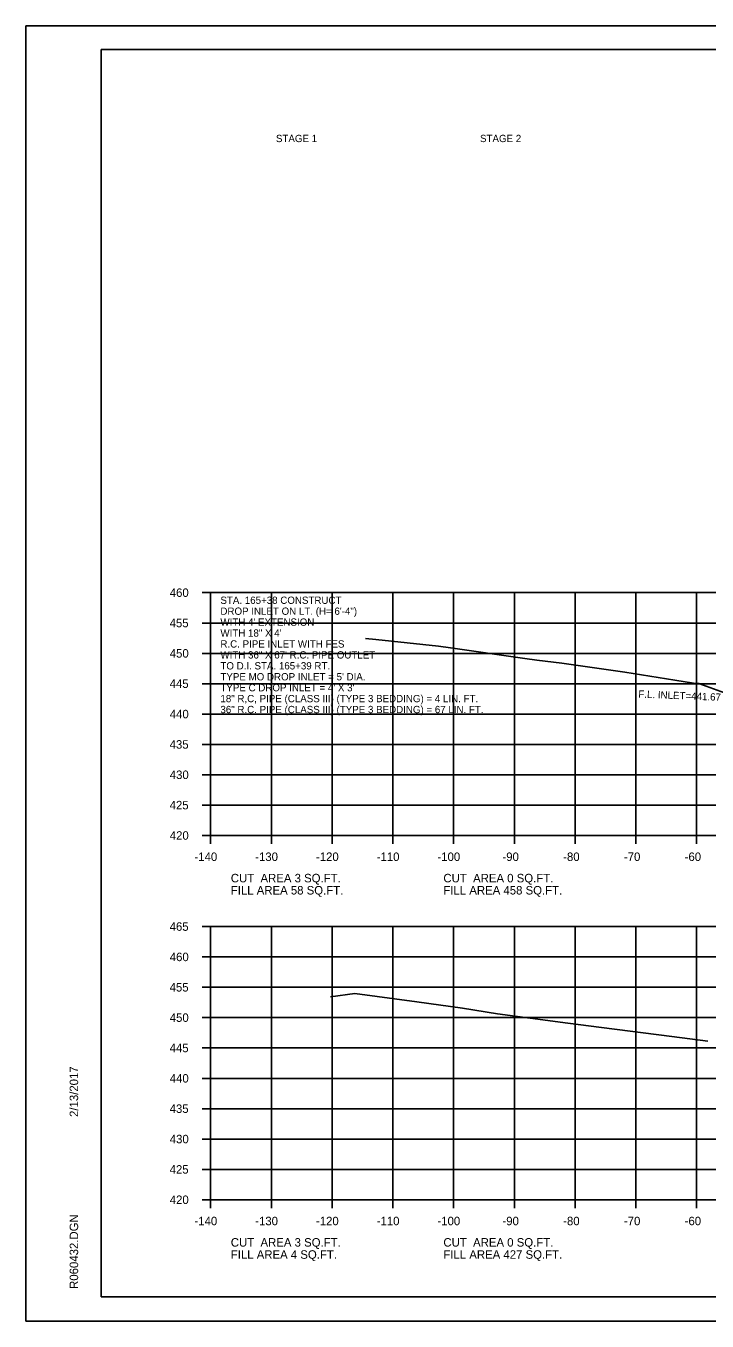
# Model space of a CAD drawing. Extents: x 1538688 to 1540766, y 656250 to 671912.
# Drawn here: x 1538687.8 to 1538799.9, y 668498.2 to 668711.5 of the extents above; entities that cross this region are included whole.
import ezdxf

# ---------------------------------------------------------------- set-up
doc = ezdxf.new("R2010")
doc.units = 0
for name, color, linetype in [('18', 7, 'Continuous'), ('22', 7, 'Continuous'), ('26', 7, 'Continuous'), ('40', 7, 'Continuous'), ('Borings', 7, 'Continuous'), ('Default', 7, 'Continuous'), ('Horizontal Alignment', 7, 'Continuous'), ('RipRap', 7, 'Continuous')]:
    doc.layers.add(name, color=color, linetype=linetype)

msp = doc.modelspace()

# ---------------------------------------------------------------- linework, layer by layer
at = {"layer": '18'}
for points in [[(1538743.65, 668610.62), (1538745.36, 668610.42), (1538755.67, 668609.32), (1538757.66, 668609.04), (1538769.89, 668607.31), (1538771.86, 668607.04), (1538775.98, 668606.52), (1538786.36, 668605.06), (1538794.61, 668603.75), (1538797.69, 668603.24), (1538798.58, 668603.17), (1538803.99, 668601.21)], [(1538737.92, 668551.6), (1538741.93, 668552.12), (1538752.13, 668550.74), (1538759.63, 668549.69), (1538765.41, 668548.8), (1538777, 668547.25), (1538782.55, 668546.51), (1538794.13, 668545.03), (1538800.02, 668544.25)]]:
    msp.add_lwpolyline(points, dxfattribs=at)
at = {"layer": '22'}
for p, q in [((1538718.18, 668618.15), (1538998.18, 668618.15)), ((1538718.18, 668578.15), (1538718.18, 668618.15)), ((1538728.18, 668578.15), (1538728.18, 668618.15)), ((1538738.18, 668578.15), (1538738.18, 668618.15)), ((1538748.18, 668578.15), (1538748.18, 668618.15)), ((1538758.18, 668578.15), (1538758.18, 668618.15)), ((1538768.18, 668578.15), (1538768.18, 668618.15)), ((1538778.18, 668578.15), (1538778.18, 668618.15)), ((1538788.18, 668578.15), (1538788.18, 668618.15)), ((1538798.18, 668578.15), (1538798.18, 668618.15)), ((1538718.18, 668613.15), (1538998.18, 668613.15)), ((1538718.18, 668608.15), (1538998.18, 668608.15)), ((1538718.18, 668603.15), (1538998.18, 668603.15)), ((1538718.18, 668598.15), (1538998.18, 668598.15)), ((1538718.18, 668593.15), (1538998.18, 668593.15)), ((1538718.18, 668588.15), (1538998.18, 668588.15)), ((1538718.18, 668583.15), (1538998.18, 668583.15)), ((1538718.18, 668578.15), (1538998.18, 668578.15)), ((1538718.18, 668563.15), (1538998.18, 668563.15)), ((1538718.18, 668518.15), (1538718.18, 668563.15)), ((1538728.18, 668518.15), (1538728.18, 668563.15)), ((1538738.18, 668518.15), (1538738.18, 668563.15)), ((1538748.18, 668518.15), (1538748.18, 668563.15)), ((1538758.18, 668518.15), (1538758.18, 668563.15)), ((1538768.18, 668518.15), (1538768.18, 668563.15)), ((1538778.18, 668518.15), (1538778.18, 668563.15)), ((1538788.18, 668518.15), (1538788.18, 668563.15)), ((1538798.18, 668518.15), (1538798.18, 668563.15)), ((1538718.18, 668558.15), (1538998.18, 668558.15)), ((1538718.18, 668553.15), (1538998.18, 668553.15)), ((1538718.18, 668548.15), (1538998.18, 668548.15)), ((1538718.18, 668543.15), (1538998.18, 668543.15)), ((1538718.18, 668538.15), (1538998.18, 668538.15)), ((1538718.18, 668533.15), (1538998.18, 668533.15)), ((1538718.18, 668528.15), (1538998.18, 668528.15)), ((1538718.18, 668523.15), (1538998.18, 668523.15)), ((1538718.18, 668518.15), (1538998.18, 668518.15))]:
    msp.add_line(p, q, dxfattribs=at)
at = {"layer": '26'}
for p, q in [((1538687.78, 668711.5), (1539021.11, 668711.5)), ((1538687.78, 668498.17), (1539021.11, 668498.17))]:
    msp.add_line(p, q, dxfattribs=at)
msp.add_lwpolyline([(1538687.77, 668711.5), (1539021.11, 668711.5), (1539021.11, 668498.16), (1538687.77, 668498.16)], close=True, dxfattribs=at)
at = {"layer": 'Borings'}
for p, q in [((1538716.78, 668618.15), (1538718.18, 668618.15)), ((1538718.18, 668578.15), (1538718.18, 668618.15)), ((1538716.78, 668613.15), (1538718.18, 668613.15)), ((1538716.78, 668608.15), (1538718.18, 668608.15)), ((1538716.78, 668603.15), (1538718.18, 668603.15)), ((1538716.78, 668598.15), (1538718.18, 668598.15)), ((1538716.78, 668593.15), (1538718.18, 668593.15)), ((1538716.78, 668588.15), (1538718.18, 668588.15)), ((1538716.78, 668583.15), (1538718.18, 668583.15)), ((1538716.78, 668578.15), (1538718.18, 668578.15)), ((1538718.18, 668578.15), (1538998.18, 668578.15)), ((1538718.18, 668576.75), (1538718.18, 668578.15)), ((1538728.18, 668576.75), (1538728.18, 668578.15)), ((1538738.18, 668576.75), (1538738.18, 668578.15)), ((1538748.18, 668576.75), (1538748.18, 668578.15)), ((1538758.18, 668576.75), (1538758.18, 668578.15)), ((1538768.18, 668576.75), (1538768.18, 668578.15)), ((1538778.18, 668576.75), (1538778.18, 668578.15)), ((1538788.18, 668576.75), (1538788.18, 668578.15)), ((1538798.18, 668576.75), (1538798.18, 668578.15)), ((1538716.78, 668563.15), (1538718.18, 668563.15)), ((1538718.18, 668518.15), (1538718.18, 668563.15)), ((1538716.78, 668558.15), (1538718.18, 668558.15)), ((1538716.78, 668553.15), (1538718.18, 668553.15)), ((1538716.78, 668548.15), (1538718.18, 668548.15)), ((1538716.78, 668543.15), (1538718.18, 668543.15)), ((1538716.78, 668538.15), (1538718.18, 668538.15)), ((1538716.78, 668533.15), (1538718.18, 668533.15)), ((1538716.78, 668528.15), (1538718.18, 668528.15)), ((1538716.78, 668523.15), (1538718.18, 668523.15)), ((1538716.78, 668518.15), (1538718.18, 668518.15)), ((1538718.18, 668518.15), (1538998.18, 668518.15)), ((1538718.18, 668516.75), (1538718.18, 668518.15)), ((1538728.18, 668516.75), (1538728.18, 668518.15)), ((1538738.18, 668516.75), (1538738.18, 668518.15)), ((1538748.18, 668516.75), (1538748.18, 668518.15)), ((1538758.18, 668516.75), (1538758.18, 668518.15)), ((1538768.18, 668516.75), (1538768.18, 668518.15)), ((1538778.18, 668516.75), (1538778.18, 668518.15)), ((1538788.18, 668516.75), (1538788.18, 668518.15)), ((1538798.18, 668516.75), (1538798.18, 668518.15))]:
    msp.add_line(p, q, dxfattribs=at)
at = {"layer": 'RipRap'}
for p, q in [((1538700.18, 668707.61), (1539016.36, 668707.61)), ((1538700.18, 668502.15), (1538700.18, 668707.61)), ((1538700.18, 668502.15), (1538700.18, 668502.15)), ((1539016.36, 668502.15), (1538700.18, 668502.15))]:
    msp.add_line(p, q, dxfattribs=at)

# ---------------------------------------------------------------- texts
at = {"layer": '40'}
for s, p in [('STA. 165+38 CONSTRUCT', (1538719.79, 668616.3)), ('DROP INLET ON LT. (H= 6\'-4")', (1538719.79, 668614.5)), ("WITH 4' EXTENSION", (1538719.79, 668612.7)), ('WITH 18" X 4\'', (1538719.79, 668610.9)), ('R.C. PIPE INLET WITH FES  ', (1538719.79, 668609.1)), ('WITH 36" X 67\' R.C. PIPE OUTLET', (1538719.79, 668607.3)), ('TO D.I. STA. 165+39 RT.', (1538719.79, 668605.5)), ("TYPE MO DROP INLET = 5' DIA.", (1538719.79, 668603.7)), ("TYPE C DROP INLET = 4' X 3'", (1538719.79, 668601.9)), ('18" R,C, PIPE (CLASS III) (TYPE 3 BEDDING) = 4 LIN. FT.', (1538719.79, 668600.1)), ('36" R.C. PIPE (CLASS III) (TYPE 3 BEDDING) = 67 LIN. FT.', (1538719.79, 668598.3))]:
    msp.add_text(s, height=1.2, dxfattribs=at).set_placement(p)
msp.add_text('F.L. INLET=441.67', height=1.2, rotation=357.709, dxfattribs=at).set_placement((1538788.58, 668600.87))
at = {"layer": 'Default'}
for s, p in [('STAGE 1', (1538728.93, 668692.36)), ('STAGE 2', (1538762.53, 668692.36))]:
    msp.add_text(s, height=1.2, dxfattribs=at).set_placement(p)
at = {"layer": 'Horizontal Alignment'}
for s, p in [('460', (1538711.45, 668617.45)), ('455', (1538711.43, 668612.45)), ('450', (1538711.45, 668607.45)), ('445', (1538711.43, 668602.45)), ('440', (1538711.45, 668597.45)), ('435', (1538711.43, 668592.45)), ('430', (1538711.45, 668587.45)), ('425', (1538711.43, 668582.45)), ('420', (1538711.45, 668577.45)), ('-140', (1538715.52, 668573.95)), ('-130', (1538725.52, 668573.95)), ('-120', (1538735.52, 668573.95)), ('-110', (1538745.52, 668573.95)), ('-100', (1538755.52, 668573.95)), ('-90', (1538766.22, 668573.95)), ('-80', (1538776.22, 668573.95)), ('-70', (1538786.22, 668573.95)), ('-60', (1538796.22, 668573.95)), ('CUT  AREA 3 SQ.FT.', (1538721.5, 668570.43)), ('CUT  AREA 0 SQ.FT.', (1538756.5, 668570.43)), ('FILL AREA 58 SQ.FT.', (1538721.5, 668568.43)), ('FILL AREA 458 SQ.FT.', (1538756.5, 668568.43)), ('465', (1538711.43, 668562.45)), ('460', (1538711.45, 668557.45)), ('455', (1538711.43, 668552.45)), ('450', (1538711.45, 668547.45)), ('445', (1538711.43, 668542.45)), ('440', (1538711.45, 668537.45)), ('435', (1538711.43, 668532.45)), ('430', (1538711.45, 668527.45)), ('425', (1538711.43, 668522.45)), ('420', (1538711.45, 668517.45)), ('-140', (1538715.52, 668513.95)), ('-130', (1538725.52, 668513.95)), ('-120', (1538735.52, 668513.95)), ('-110', (1538745.52, 668513.95)), ('-100', (1538755.52, 668513.95)), ('-90', (1538766.22, 668513.95)), ('-80', (1538776.22, 668513.95)), ('-70', (1538786.22, 668513.95)), ('-60', (1538796.22, 668513.95)), ('CUT  AREA 3 SQ.FT.', (1538721.5, 668510.43)), ('CUT  AREA 0 SQ.FT.', (1538756.5, 668510.43)), ('FILL AREA 4 SQ.FT.', (1538721.5, 668508.43)), ('FILL AREA 427 SQ.FT.', (1538756.5, 668508.43))]:
    msp.add_text(s, height=1.4, dxfattribs=at).set_placement(p)
at = {"layer": 'RipRap'}
for s, p in [('2/13/2017', (1538696.37, 668531.79)), ('R060432.DGN', (1538696.37, 668503.47))]:
    msp.add_text(s, height=1.4, rotation=90, dxfattribs=at).set_placement(p)

doc.saveas('drawing.dxf')
